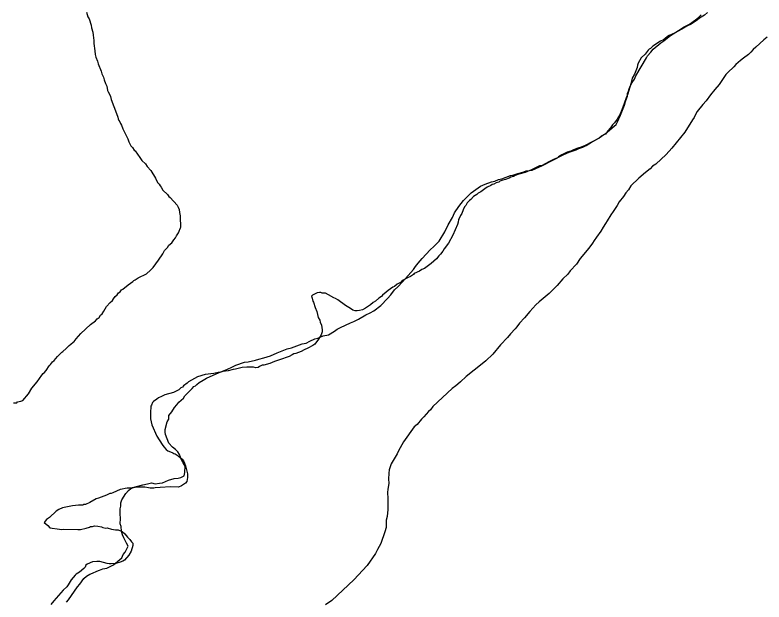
# Model space of a CAD drawing. Extents: x 3250478 to 3288318, y 788638 to 816472.
# Drawn here: x 3272076 to 3272727, y 794491 to 795001 of the extents above; entities that cross this region are included whole.
import ezdxf

# ---------------------------------------------------------------- set-up
doc = ezdxf.new("R2010")
doc.units = 0
doc.layers.add('V-SITE-VEGE', color=7, linetype='Continuous')
doc.layers.add('V-TOPO-SHOR', color=7, linetype='Continuous')

msp = doc.modelspace()

# ---------------------------------------------------------------- linework, layer by layer
at = {"layer": 'V-SITE-VEGE'}
for p, q in [((3272667.32, 794996.51), (3272670.16, 794998.79)), ((3272670.16, 794998.79), (3272672.21, 795000.71)), ((3272656.81, 794990.11), (3272662.04, 794992.71)), ((3272662.04, 794992.71), (3272667.32, 794996.51)), ((3272645.47, 794982.94), (3272654.77, 794988.59)), ((3272654.77, 794988.59), (3272656.81, 794990.11)), ((3272639.78, 794978.36), (3272645.47, 794982.94)), ((3272726.62, 794979.14), (3272719.67, 794972.62)), ((3272729.47, 794981.43), (3272726.62, 794979.14)), ((3272630.43, 794971.13), (3272636.94, 794976.47)), ((3272636.94, 794976.47), (3272639.78, 794978.36)), ((3272719.67, 794972.62), (3272717.23, 794970.72)), ((3272625.48, 794965.35), (3272628.36, 794968.43)), ((3272628.36, 794968.43), (3272630.43, 794971.13)), ((3272713.13, 794966.49), (3272709.05, 794963.06)), ((3272715.17, 794968.41), (3272713.13, 794966.49)), ((3272717.23, 794970.72), (3272715.17, 794968.41)), ((3272615.41, 794947.83), (3272624.63, 794963.39)), ((3272624.63, 794963.39), (3272625.48, 794965.35)), ((3272706.22, 794961.17), (3272702.14, 794957.73)), ((3272709.05, 794963.06), (3272706.22, 794961.17)), ((3272700.5, 794955.8), (3272695.18, 794950.82)), ((3272702.14, 794957.73), (3272700.5, 794955.8)), ((3272614.13, 794945.1), (3272615.41, 794947.83)), ((3272693.54, 794948.89), (3272689.38, 794943.08)), ((3272695.18, 794950.82), (3272693.54, 794948.89)), ((3272610.36, 794938.88), (3272612.05, 794941.99)), ((3272612.05, 794941.99), (3272614.13, 794945.1)), ((3272687.71, 794940.35), (3272684.01, 794936.11)), ((3272689.38, 794943.08), (3272687.71, 794940.35)), ((3272608.18, 794932.6), (3272609.03, 794934.56)), ((3272609.03, 794934.56), (3272609.49, 794936.52)), ((3272609.49, 794936.52), (3272610.36, 794938.88)), ((3272684.01, 794936.11), (3272680.29, 794931.47)), ((3272606.37, 794925.53), (3272608.1, 794930.23)), ((3272608.1, 794930.23), (3272608.18, 794932.6)), ((3272680.29, 794931.47), (3272676.55, 794926.04)), ((3272602.02, 794913.78), (3272605.47, 794922.38)), ((3272605.47, 794922.38), (3272606.37, 794925.53)), ((3272673.67, 794922.97), (3272668.72, 794916.78)), ((3272676.55, 794926.04), (3272673.67, 794922.97)), ((3272599.46, 794907.91), (3272602.02, 794913.78)), ((3272667.47, 794914.84), (3272666.18, 794911.71)), ((3272668.72, 794916.78), (3272667.47, 794914.84)), ((3272598.19, 794905.58), (3272599.46, 794907.91)), ((3272664.53, 794909.78), (3272657.83, 794898.9)), ((3272666.18, 794911.71), (3272664.53, 794909.78)), ((3272588.81, 794897.55), (3272596.56, 794904.04)), ((3272596.56, 794904.04), (3272598.19, 794905.58)), ((3272583.14, 794893.77), (3272585.58, 794895.67)), ((3272585.58, 794895.67), (3272588.81, 794897.55)), ((3272657.83, 794898.9), (3272646.69, 794884.98)), ((3272572.24, 794887.38), (3272575.88, 794889.64)), ((3272575.88, 794889.64), (3272583.14, 794893.77)), ((3272552.16, 794879.3), (3272557.38, 794881.51)), ((3272557.38, 794881.51), (3272563.4, 794883.7)), ((3272563.4, 794883.7), (3272565.81, 794884.81)), ((3272565.81, 794884.81), (3272569.41, 794885.88)), ((3272569.41, 794885.88), (3272572.24, 794887.38)), ((3272646.69, 794884.98), (3272641.75, 794879.59)), ((3272533.61, 794869.59), (3272552.16, 794879.3)), ((3272641.75, 794879.59), (3272632.76, 794871.16)), ((3272525.17, 794865.9), (3272531.6, 794868.86)), ((3272531.6, 794868.86), (3272533.61, 794869.59)), ((3272629.93, 794869.27), (3272627.87, 794866.96)), ((3272632.76, 794871.16), (3272629.93, 794869.27)), ((3272506.39, 794861.35), (3272508.38, 794861.68)), ((3272508.38, 794861.68), (3272512.79, 794863.13)), ((3272512.79, 794863.13), (3272517.18, 794864.17)), ((3272517.18, 794864.17), (3272519.99, 794865.27)), ((3272519.99, 794865.27), (3272525.17, 794865.9)), ((3272623.81, 794863.92), (3272618.1, 794858.95)), ((3272627.87, 794866.96), (3272623.81, 794863.92)), ((3272484.34, 794853.73), (3272489.96, 794855.93)), ((3272489.96, 794855.93), (3272492.74, 794856.24)), ((3272492.74, 794856.24), (3272495.96, 794857.72)), ((3272495.96, 794857.72), (3272498.76, 794858.42)), ((3272498.76, 794858.42), (3272506.39, 794861.35)), ((3272618.1, 794858.95), (3272611.15, 794852.43)), ((3272472.2, 794846.2), (3272480.31, 794851.88)), ((3272480.31, 794851.88), (3272484.34, 794853.73)), ((3272609.06, 794848.93), (3272606.59, 794846.24)), ((3272611.15, 794852.43), (3272609.06, 794848.93)), ((3272465.65, 794839.67), (3272468.93, 794843.13)), ((3272468.93, 794843.13), (3272472.2, 794846.2)), ((3272604.51, 794843.13), (3272600.79, 794838.49)), ((3272606.59, 794846.24), (3272604.51, 794843.13)), ((3272461.51, 794834.25), (3272465.65, 794839.67)), ((3272600.79, 794838.49), (3272599.11, 794835.37)), ((3272457.77, 794828.82), (3272461.51, 794834.25)), ((3272595.76, 794829.93), (3272593.69, 794827.22)), ((3272599.11, 794835.37), (3272595.76, 794829.93)), ((3272452.28, 794818.29), (3272456.06, 794824.91)), ((3272456.06, 794824.91), (3272457.77, 794828.82)), ((3272593.69, 794827.22), (3272590.35, 794821.78)), ((3272449.32, 794812.44), (3272452.28, 794818.29)), ((3272587, 794816.34), (3272584.9, 794812.84)), ((3272589.08, 794819.45), (3272587, 794816.34)), ((3272590.35, 794821.78), (3272589.08, 794819.45)), ((3272444.3, 794804.28), (3272449.32, 794812.44)), ((3272584.9, 794812.84), (3272581.17, 794807.81)), ((3272439.79, 794799.67), (3272444.3, 794804.28)), ((3272579.09, 794804.7), (3272577.83, 794802.37)), ((3272581.17, 794807.81), (3272579.09, 794804.7)), ((3272429.54, 794789.29), (3272436.52, 794796.6)), ((3272436.52, 794796.6), (3272439.79, 794799.67)), ((3272574.52, 794798.11), (3272567.1, 794789.23)), ((3272577.83, 794802.37), (3272574.52, 794798.11)), ((3272423.77, 794782.34), (3272426.24, 794785.04)), ((3272426.24, 794785.04), (3272429.54, 794789.29)), ((3272563.76, 794784.19), (3272558.42, 794778.41)), ((3272567.1, 794789.23), (3272563.76, 794784.19)), ((3272415.11, 794771.92), (3272422.1, 794779.62)), ((3272422.1, 794779.62), (3272423.77, 794782.34)), ((3272558.42, 794778.41), (3272556.36, 794775.7)), ((3272412.63, 794768.83), (3272415.11, 794771.92)), ((3272551.86, 794771.49), (3272546.92, 794765.7)), ((3272556.36, 794775.7), (3272551.86, 794771.49)), ((3272405.67, 794761.92), (3272408.53, 794764.6)), ((3272408.53, 794764.6), (3272412.63, 794768.83)), ((3272546.92, 794765.7), (3272539.96, 794758.79)), ((3272399.49, 794754.58), (3272402.36, 794757.66)), ((3272402.36, 794757.66), (3272405.67, 794761.92)), ((3272539.96, 794758.79), (3272531.4, 794751.53)), ((3272393.74, 794748.42), (3272399.49, 794754.58)), ((3272531.4, 794751.53), (3272528.54, 794748.85)), ((3272387.65, 794743.86), (3272393.74, 794748.42)), ((3272528.54, 794748.85), (3272523.2, 794743.07)), ((3272374.33, 794736.36), (3272380.79, 794740.12)), ((3272380.79, 794740.12), (3272384.42, 794741.98)), ((3272384.42, 794741.98), (3272387.65, 794743.86)), ((3272523.2, 794743.07), (3272518.66, 794737.67)), ((3272358.64, 794729.33), (3272367.49, 794733.41)), ((3272367.49, 794733.41), (3272370.3, 794734.51)), ((3272370.3, 794734.51), (3272374.33, 794736.36)), ((3272514.16, 794733.06), (3272512.07, 794729.95)), ((3272518.66, 794737.67), (3272514.16, 794733.06)), ((3272348.13, 794722.93), (3272353.38, 794725.94)), ((3272353.38, 794725.94), (3272355.82, 794727.84)), ((3272355.82, 794727.84), (3272358.64, 794729.33)), ((3272510.42, 794728.02), (3272506.32, 794723.79)), ((3272512.07, 794729.95), (3272510.42, 794728.02)), ((3272332.1, 794717.5), (3272336.51, 794719.34)), ((3272336.51, 794719.34), (3272338.91, 794720.06)), ((3272338.91, 794720.06), (3272343.73, 794721.89)), ((3272343.73, 794721.89), (3272348.13, 794722.93)), ((3272503.85, 794720.7), (3272497.69, 794714.16)), ((3272506.32, 794723.79), (3272503.85, 794720.7)), ((3272316.05, 794711.68), (3272325.27, 794714.95)), ((3272325.27, 794714.95), (3272328.87, 794715.62)), ((3272328.87, 794715.62), (3272332.1, 794717.5)), ((3272497.69, 794714.16), (3272491.09, 794706.05)), ((3272297.99, 794704.72), (3272303.62, 794707.32)), ((3272303.62, 794707.32), (3272312.45, 794710.6)), ((3272312.45, 794710.6), (3272316.05, 794711.68)), ((3272491.09, 794706.05), (3272484.96, 794700.3)), ((3272267.6, 794696.58), (3272275.21, 794699.11)), ((3272275.21, 794699.11), (3272278.39, 794699.41)), ((3272278.39, 794699.41), (3272284.78, 794700.79)), ((3272284.78, 794700.79), (3272287.59, 794701.89)), ((3272287.59, 794701.89), (3272291.99, 794702.94)), ((3272291.99, 794702.94), (3272297.99, 794704.72)), ((3272484.96, 794700.3), (3272478.85, 794695.34)), ((3272253.13, 794690.31), (3272259.95, 794692.86)), ((3272259.95, 794692.86), (3272264.78, 794695.09)), ((3272264.78, 794695.09), (3272267.6, 794696.58)), ((3272474.79, 794692.3), (3272467.87, 794686.58)), ((3272478.85, 794695.34), (3272474.79, 794692.3)), ((3272242.26, 794685.11), (3272253.13, 794690.31)), ((3272467.87, 794686.58), (3272462.96, 794681.98)), ((3272232.54, 794678.68), (3272233.76, 794679.83)), ((3272233.76, 794679.83), (3272235.79, 794681.35)), ((3272235.79, 794681.35), (3272239.43, 794683.61)), ((3272239.43, 794683.61), (3272242.26, 794685.11)), ((3272460.52, 794680.08), (3272458.89, 794678.54)), ((3272462.96, 794681.98), (3272460.52, 794680.08)), ((3272223.53, 794669.86), (3272229.69, 794676.4)), ((3272229.69, 794676.4), (3272231.33, 794677.93)), ((3272231.33, 794677.93), (3272232.54, 794678.68)), ((3272455.64, 794676.27), (3272438.88, 794660.55)), ((3272458.89, 794678.54), (3272455.64, 794676.27)), ((3272220.24, 794666), (3272222.28, 794667.91)), ((3272222.28, 794667.91), (3272223.53, 794669.86)), ((3272211.98, 794655.95), (3272214.49, 794659.84)), ((3272214.49, 794659.84), (3272216.54, 794662.15)), ((3272216.54, 794662.15), (3272218.21, 794664.48)), ((3272218.21, 794664.48), (3272220.24, 794666)), ((3272438.88, 794660.55), (3272436.81, 794657.84)), ((3272209.51, 794652.86), (3272211.98, 794655.95)), ((3272435.18, 794656.31), (3272431.07, 794651.69)), ((3272436.81, 794657.84), (3272435.18, 794656.31)), ((3272206.34, 794640.68), (3272208.14, 794647.35)), ((3272208.14, 794647.35), (3272209.4, 794649.7)), ((3272209.4, 794649.7), (3272209.51, 794652.86)), ((3272429.02, 794649.77), (3272425.31, 794645.13)), ((3272431.07, 794651.69), (3272429.02, 794649.77)), ((3272206.26, 794638.3), (3272206.34, 794640.68)), ((3272422.85, 794642.83), (3272413.32, 794630.06)), ((3272425.31, 794645.13), (3272422.85, 794642.83)), ((3272206.6, 794636.31), (3272206.26, 794638.3)), ((3272209.52, 794628.68), (3272206.6, 794636.31)), ((3272212.59, 794625.41), (3272209.52, 794628.68)), ((3272413.32, 794630.06), (3272409.11, 794622.27)), ((3272215.3, 794623.34), (3272212.59, 794625.41)), ((3272217.21, 794621.3), (3272215.3, 794623.34)), ((3272218.72, 794618.87), (3272217.21, 794621.3)), ((3272409.11, 794622.27), (3272407.83, 794619.53)), ((3272220.56, 794614.45), (3272218.72, 794618.87)), ((3272222.06, 794611.63), (3272220.56, 794614.45)), ((3272407.83, 794619.53), (3272402.8, 794610.97)), ((3272223.55, 794608.81), (3272222.06, 794611.63)), ((3272223.37, 794603.26), (3272223.55, 794608.81)), ((3272402.8, 794610.97), (3272401.04, 794605.48)), ((3272222.89, 794600.5), (3272223.37, 794603.26)), ((3272400.55, 794602.72), (3272400.39, 794597.57)), ((3272401.04, 794605.48), (3272400.55, 794602.72)), ((3272204.06, 794594.37), (3272209.28, 794596.58)), ((3272209.28, 794596.58), (3272214.08, 794598.01)), ((3272214.08, 794598.01), (3272217.66, 794598.29)), ((3272217.66, 794598.29), (3272220.06, 794599.01)), ((3272220.06, 794599.01), (3272222.89, 794600.5)), ((3272400.39, 794597.57), (3272400.67, 794593.99)), ((3272174.51, 794587.79), (3272176.54, 794589.31)), ((3272176.54, 794589.31), (3272180.16, 794590.78)), ((3272180.16, 794590.78), (3272186.96, 794592.54)), ((3272186.96, 794592.54), (3272190.95, 794593.6)), ((3272190.95, 794593.6), (3272194.54, 794594.28)), ((3272194.54, 794594.28), (3272197.68, 794593.38)), ((3272197.68, 794593.38), (3272201.27, 794594.06)), ((3272201.27, 794594.06), (3272204.06, 794594.37)), ((3272399.7, 794588.48), (3272399.62, 794586.1)), ((3272400.67, 794593.99), (3272399.7, 794588.48)), ((3272168.7, 794579.65), (3272172.05, 794585.09)), ((3272172.05, 794585.09), (3272174.51, 794587.79)), ((3272399.62, 794586.1), (3272399.84, 794580.54)), ((3272167.73, 794574.13), (3272167.82, 794576.9)), ((3272167.82, 794576.9), (3272168.7, 794579.65)), ((3272399.84, 794580.54), (3272399.71, 794576.58)), ((3272399.71, 794576.58), (3272399.93, 794571.03)), ((3272167.12, 794567.41), (3272167.26, 794571.77)), ((3272167.26, 794571.77), (3272167.73, 794574.13)), ((3272399.93, 794571.03), (3272399.35, 794565.1)), ((3272167.39, 794563.44), (3272167.12, 794567.41)), ((3272167.23, 794558.68), (3272167.39, 794563.44)), ((3272399.35, 794565.1), (3272398.45, 794561.96)), ((3272167.95, 794556.29), (3272167.23, 794558.68)), ((3272168.22, 794552.31), (3272167.95, 794556.29)), ((3272398.25, 794555.62), (3272397.33, 794551.68)), ((3272398.45, 794561.96), (3272398.25, 794555.62)), ((3272169.3, 794549.11), (3272168.22, 794552.31)), ((3272170.42, 794546.69), (3272169.3, 794549.11)), ((3272397.33, 794551.68), (3272393.83, 794541.49)), ((3272172.64, 794541.86), (3272170.42, 794546.69)), ((3272171.59, 794533.97), (3272174.15, 794539.44)), ((3272174.15, 794539.44), (3272172.64, 794541.86)), ((3272390.89, 794536.43), (3272389.2, 794532.92)), ((3272393.83, 794541.49), (3272390.89, 794536.43)), ((3272168.67, 794529.3), (3272169.94, 794532.04)), ((3272169.94, 794532.04), (3272171.59, 794533.97)), ((3272389.2, 794532.92), (3272381.72, 794522.46)), ((3272155.69, 794520.21), (3272161.34, 794523.2)), ((3272161.34, 794523.2), (3272167.03, 794527.77)), ((3272167.03, 794527.77), (3272168.67, 794529.3)), ((3272143.26, 794515.85), (3272146.89, 794517.72)), ((3272146.89, 794517.72), (3272149.29, 794518.43)), ((3272149.29, 794518.43), (3272152.1, 794519.53)), ((3272152.1, 794519.53), (3272155.69, 794520.21)), ((3272381.72, 794522.46), (3272370.22, 794510.14)), ((3272132.25, 794506.29), (3272135.58, 794511.34)), ((3272135.58, 794511.34), (3272138.02, 794513.24)), ((3272138.02, 794513.24), (3272140.86, 794515.14)), ((3272140.86, 794515.14), (3272143.26, 794515.85)), ((3272370.22, 794510.14), (3272351.01, 794492.12)), ((3272122.3, 794492.74), (3272130.19, 794503.98)), ((3272130.19, 794503.98), (3272132.25, 794506.29)), ((3272120.65, 794490.81), (3272122.3, 794492.74)), ((3272351.01, 794492.12), (3272345.74, 794488.33))]:
    msp.add_line(p, q, dxfattribs=at)
at = {"layer": 'V-TOPO-SHOR'}
for points in [[(3272138.04, 795003.26), (3272139.14, 794999.23), (3272140.3, 794997.35), (3272141.97, 794991.77), (3272142.21, 794989.61), (3272143.32, 794985.89), (3272143.84, 794983.11), (3272144.31, 794978.48), (3272144.23, 794976.03), (3272145.25, 794969.54), (3272145.46, 794966.46), (3272145.99, 794963.99), (3272147.42, 794960.56), (3272147.96, 794958.39), (3272150.82, 794951.85), (3272151.37, 794949.68), (3272152.8, 794946.56), (3272153.35, 794944.39), (3272154.48, 794941.28), (3272155.63, 794938.79), (3272156.12, 794935.08), (3272156.7, 794933.84), (3272157.87, 794931.96), (3272158.72, 794929.78), (3272159.25, 794927.3), (3272164.09, 794915.16), (3272165.21, 794912.05), (3272165.47, 794910.51), (3272166.04, 794908.96), (3272166.93, 794908.01), (3272167.49, 794906.45), (3272168.37, 794904.89), (3272169.49, 794901.78), (3272173.82, 794893.04), (3272174.67, 794890.55), (3272176.4, 794887.12), (3272177.88, 794885.53), (3272179.35, 794883.33), (3272180.25, 794882.69), (3272184.37, 794877.03), (3272186.12, 794874.21), (3272189.1, 794871.34), (3272190.57, 794869.15), (3272193.83, 794865.66), (3272197.93, 794859.08), (3272199.65, 794855.33), (3272201.13, 794853.75), (3272202.01, 794852.19), (3272202.9, 794851.23), (3272204.34, 794848.42), (3272208.22, 794844.92), (3272209.39, 794843.04), (3272210.59, 794842.08), (3272216.83, 794835.42), (3272217.7, 794833.86), (3272218.55, 794831.68), (3272218.78, 794829.22), (3272219.3, 794826.13), (3272219.21, 794823.37), (3272219.48, 794822.13), (3272219.7, 794819.66), (3272219.6, 794816.59), (3272219.26, 794815.38)], [(3272677.57, 795002.82), (3272675.04, 795000.44), (3272670.65, 794997.82), (3272668.76, 794996.34), (3272666.25, 794994.89), (3272665.3, 794993.99), (3272663.42, 794992.83), (3272659.68, 794991.1), (3272655.29, 794988.48), (3272654.05, 794987.9), (3272652.79, 794987.02), (3272649.04, 794984.99), (3272644.36, 794982.99), (3272642.8, 794982.12), (3272640.9, 794980.34), (3272639.32, 794979.16), (3272636.83, 794978.01), (3272630.23, 794973.61), (3272628.02, 794971.54), (3272627.08, 794970.95), (3272626.13, 794970.06), (3272623.56, 794966.76), (3272620.08, 794963.49), (3272617.47, 794958.97), (3272616.8, 794957.15), (3272616.42, 794955.01), (3272615.42, 794952.28), (3272614.09, 794949.24), (3272612.14, 794945.93), (3272611.06, 794941.05), (3272608.32, 794932.22), (3272606.98, 794928.89), (3272605.28, 794923.72), (3272604.29, 794921.6), (3272603.6, 794919.16), (3272602.6, 794916.74), (3272601.62, 794914.93), (3272601.26, 794913.4), (3272599.98, 794911.91), (3272599, 794910.09), (3272596.75, 794907.09), (3272595.16, 794905.3), (3272593.23, 794902.6), (3272591, 794900.21), (3272589.72, 794898.41), (3272589.06, 794897.2), (3272587.51, 794896.64), (3272583.42, 794893.69), (3272571.23, 794887.33), (3272567.81, 794885.9), (3272565.02, 794885.07), (3272561.28, 794883.65), (3272558.79, 794882.5), (3272555.69, 794881.68), (3272551, 794879.38), (3272548.18, 794877.62), (3272547.23, 794876.73), (3272544.43, 794875.59), (3272539.75, 794873.28), (3272533.81, 794870.09), (3272531.64, 794869.55), (3272524.77, 794866.08), (3272519.17, 794863.81), (3272513.59, 794862.45), (3272510.48, 794861.32), (3272508.92, 794860.45)], [(3272508.92, 794860.45), (3272506.75, 794859.9), (3272505.18, 794859.03), (3272502.07, 794857.9), (3272499.91, 794857.36), (3272497.11, 794856.22), (3272496.16, 794855.63), (3272493.99, 794854.78), (3272491.8, 794853.62), (3272490.56, 794853.36), (3272489.3, 794852.47), (3272486.18, 794851.04), (3272483.99, 794849.57), (3272480.53, 794847.23), (3272478.34, 794846.07), (3272477.07, 794844.88), (3272474.25, 794843.13), (3272472.02, 794840.43), (3272470.76, 794839.55), (3272469.81, 794838.66), (3272468.85, 794837.46), (3272467.55, 794835.35), (3272466.59, 794834.16), (3272465.28, 794831.43), (3272464.25, 794828.39), (3272462.97, 794826.59), (3272461.96, 794823.86), (3272461.31, 794822.96), (3272460.94, 794820.82), (3272460.26, 794818.69), (3272456.28, 794809.6), (3272452.67, 794802.65), (3272448.82, 794797.55), (3272447.53, 794795.44), (3272445.6, 794793.04), (3272444.02, 794791.56), (3272442.09, 794788.85), (3272437.35, 794784.71), (3272431.69, 794780.58), (3272429.51, 794779.73), (3272427.31, 794778.27), (3272422.64, 794776.27), (3272421.99, 794775.37), (3272419.48, 794773.6), (3272416.98, 794772.46), (3272413.23, 794770.42), (3272411.66, 794769.24), (3272410.71, 794768.35), (3272407.89, 794766.91), (3272405.68, 794764.83), (3272404.12, 794764.27), (3272400.03, 794761.32), (3272398.45, 794759.84), (3272395.3, 794757.48), (3272394.34, 794756.28), (3272392.14, 794754.82), (3272388.98, 794752.16), (3272387.1, 794750.98), (3272384.89, 794748.91), (3272380.49, 794745.97), (3272377.68, 794744.53), (3272375.2, 794743.99), (3272373.04, 794743.76), (3272371.51, 794743.81), (3272369.37, 794744.18), (3272367.27, 794745.79), (3272363.05, 794748.38), (3272356.45, 794753.2), (3272354.34, 794754.5), (3272352.82, 794755.16), (3272348.3, 794757.76), (3272345.57, 794759.08), (3272342.81, 794759.17), (3272341.6, 794759.52), (3272340.37, 794759.55), (3272338.52, 794759.31), (3272335.4, 794757.87), (3272334.46, 794757.29), (3272333.51, 794756.39)], [(3272087.43, 794671.52), (3272090.36, 794676.64), (3272095.14, 794682.02), (3272099.01, 794687.73), (3272100.29, 794689.23), (3272101.23, 794689.81), (3272102.83, 794691.91), (3272105.42, 794695.82), (3272106.68, 794697.01), (3272108.29, 794699.42), (3272109.87, 794700.6), (3272112.75, 794704.19), (3272116.55, 794707.76), (3272117.5, 794708.34), (3272120.35, 794711.02), (3272122.89, 794713.7), (3272124.46, 794714.88), (3272126.37, 794716.66), (3272127.31, 794717.24), (3272128.91, 794719.34), (3272133.06, 794724.13), (3272141.29, 794731.85), (3272145.7, 794735.09), (3272147.29, 794736.88), (3272148.87, 794738.06), (3272150.15, 794739.86), (3272151.42, 794741.05), (3272153.04, 794743.46), (3272155.31, 794747.38), (3272158.5, 794750.96), (3272160.4, 794752.74), (3272161.37, 794754.25), (3272162.96, 794756.04), (3272164.55, 794757.53), (3272165.84, 794759.33), (3272167.09, 794760.21), (3272168.38, 794762.01), (3272169.63, 794762.58), (3272174.05, 794766.44), (3272178.13, 794769.07), (3272179.08, 794769.96), (3272180.33, 794770.54), (3272182.84, 794772.3), (3272190.02, 794775.76), (3272193.51, 794779.03), (3272195.74, 794781.41), (3272200.55, 794787.71), (3272204.41, 794793.11), (3272205.73, 794796.15), (3272208.28, 794798.83), (3272209.57, 794800.63), (3272212.09, 794802.7), (3272213.71, 794805.41), (3272215.31, 794807.21), (3272216.29, 794809.02), (3272217.9, 794811.42), (3272218.57, 794812.94), (3272219.26, 794815.38)], [(3272333.51, 794756.39), (3272334.07, 794754.84), (3272334.6, 794752.06), (3272335.18, 794751.12), (3272336.58, 794746.77), (3272337.99, 794743.04), (3272338.83, 794740.56), (3272339.37, 794738.08), (3272340.83, 794735.57), (3272341.08, 794734.03), (3272342.22, 794731.23), (3272342.71, 794727.22), (3272342.65, 794725.38), (3272341.96, 794722.94), (3272339.68, 794719.02), (3272336.47, 794714.82), (3272334.59, 794713.65), (3272330.21, 794711.33), (3272327.1, 794709.9), (3272324.59, 794708.44), (3272319.93, 794706.75), (3272318.08, 794706.5), (3272316.82, 794705.62), (3272314.01, 794704.17), (3272305.61, 794701.06), (3272301.26, 794699.67), (3272297.21, 794697.96), (3272291.95, 794696.59), (3272290.72, 794696.62), (3272288.22, 794695.48), (3272287.27, 794694.59), (3272285.12, 794694.35), (3272282.98, 794694.72), (3272277.15, 794694.91), (3272273.14, 794694.43), (3272267.56, 794693.07), (3272265.4, 794692.83), (3272261.07, 794691.74), (3272256.43, 794690.97), (3272254.57, 794690.41), (3272252.41, 794690.18), (3272248.7, 794689.37), (3272240.98, 794688.39)], [(3272240.98, 794688.39), (3272234.47, 794686.45), (3272226.65, 794682.09), (3272225.38, 794680.91), (3272222.23, 794678.55), (3272221.27, 794677.35), (3272220.03, 794676.78), (3272218.12, 794674.99), (3272213.44, 794672.69), (3272206, 794670.77), (3272203.19, 794669.33), (3272200.39, 794668.19), (3272199.12, 794667), (3272196.29, 794664.94), (3272195.34, 794664.05), (3272194.35, 794661.93), (3272193.71, 794661.03), (3272193.52, 794655.2), (3272193.66, 794649.97), (3272194.72, 794644.71), (3272199.01, 794634.74), (3272203.69, 794627.53), (3272205.17, 794625.63), (3272207.25, 794623.42), (3272208.74, 794622.14), (3272210.86, 794621.15), (3272212.99, 794620.47), (3272213.89, 794619.82), (3272215.11, 794619.47), (3272217.52, 794617.86), (3272221.11, 794614.98), (3272222.29, 794613.41), (3272223.15, 794611.54), (3272224, 794609.05), (3272225.62, 794602.24), (3272225.82, 794598.85), (3272225.1, 794595.5), (3272224.12, 794593.99), (3272220.36, 794591.65), (3272217.87, 794590.5), (3272210.81, 794590.73), (3272201.89, 794590.41), (3272197.57, 794589.93), (3272196.33, 794589.66), (3272193.26, 794589.76), (3272191.74, 794590.11), (3272188.68, 794590.52), (3272183.46, 794590.69), (3272180.37, 794590.17), (3272179.14, 794590.21), (3272175.75, 794589.71), (3272173.29, 794589.79), (3272171.44, 794589.54), (3272168.96, 794588.7), (3272167.1, 794588.45), (3272160.87, 794585.58), (3272159.31, 794585.01), (3272158.08, 794585.05), (3272155.27, 794583.61), (3272148.43, 794581.06), (3272146.26, 794580.52), (3272140.93, 794577.31), (3272137.19, 794575.58), (3272135.66, 794575.63), (3272134.72, 794575.05), (3272132.87, 794574.8), (3272131.02, 794574.86), (3272125.79, 794574.42), (3272117.12, 794572.54), (3272114, 794571.11), (3272111.5, 794569.65), (3272105.8, 794564.3), (3272103.28, 794562.54), (3272101.04, 794559.85), (3272104.34, 794557.28), (3272106.12, 794555.38), (3272114.38, 794554.2), (3272115.91, 794553.84), (3272118.37, 794554.07), (3272130.34, 794553.68), (3272132.81, 794553.91), (3272137.76, 794554.98), (3272140.55, 794555.81), (3272141.49, 794556.4), (3272143.02, 794556.35), (3272144.89, 794556.9), (3272147.65, 794556.81), (3272151.01, 794556.09), (3272152.21, 794555.44), (3272154.66, 794555.05), (3272155.9, 794555.32), (3272159.54, 794553.97), (3272163.21, 794553.55), (3272165.37, 794553.48), (3272169.01, 794552.13), (3272171.39, 794549.91), (3272173.45, 794547.07), (3272175.54, 794545.16), (3272177.01, 794542.97), (3272178.21, 794542), (3272178.14, 794539.85)], [(3272074.58, 794663.94), (3272077.35, 794663.85), (3272077.99, 794664.75), (3272080.77, 794665.28), (3272082.64, 794665.83), (3272087.43, 794671.52)], [(3272178.14, 794539.85), (3272176.75, 794534.98), (3272174.79, 794531.36), (3272170.97, 794527.18), (3272169.41, 794526.31), (3272167.23, 794525.46), (3272163.5, 794524.35), (3272159.5, 794523.86), (3272157.65, 794523.92), (3272155.82, 794524.29), (3272149.43, 794526.03), (3272146.97, 794526.11), (3272143.27, 794525.61), (3272138.59, 794523.61), (3272137.34, 794522.73), (3272136.67, 794521.22), (3272135.71, 794520.02), (3272131.92, 794516.76), (3272129.1, 794515.01), (3272128.15, 794514.12), (3272124.63, 794509.93), (3272122.04, 794505.71), (3272120.75, 794503.91), (3272117.6, 794501.24), (3272109.62, 794491.97), (3272107.05, 794488.68)]]:
    msp.add_lwpolyline(points, dxfattribs=at)

doc.saveas('drawing.dxf')
